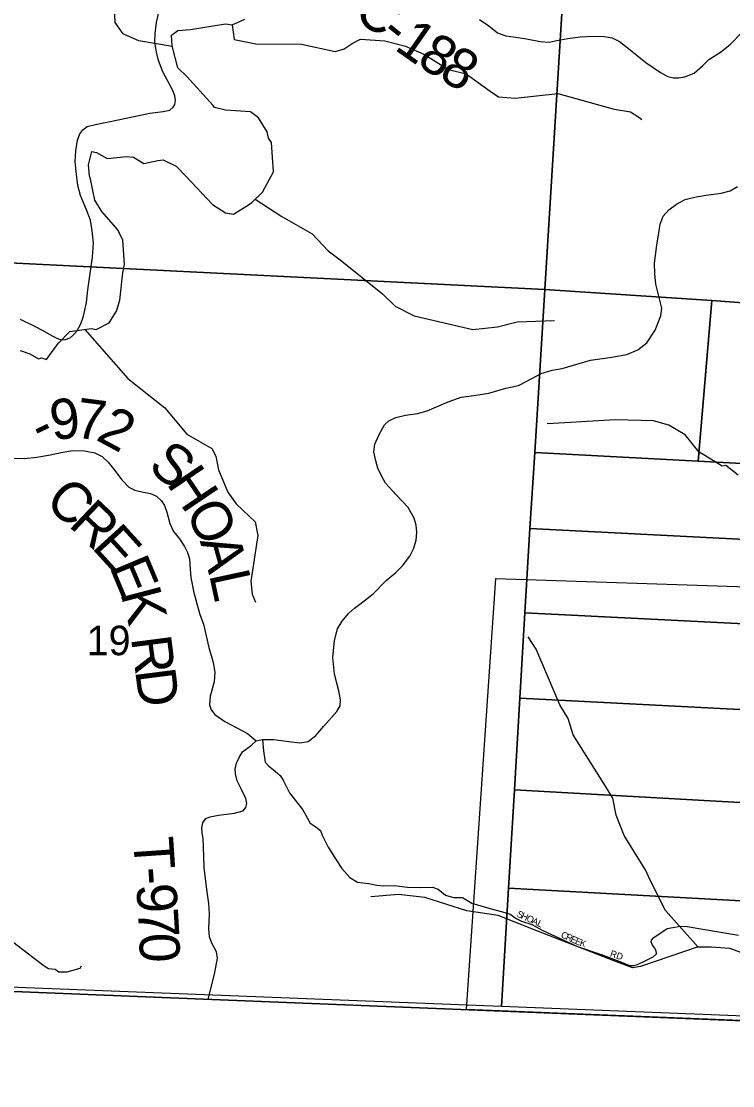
# Model space of a CAD drawing. Extents: x 1878108 to 2183446, y 146837 to 508383.
# Drawn here: x 2020751 to 2026077, y 211957 to 219923 of the extents above; entities that cross this region are included whole.
import ezdxf

# ---------------------------------------------------------------- set-up
doc = ezdxf.new("R2010")
doc.units = 0
for name, color, linetype in [('GM_X_Adjacent_County', 7, 'Continuous'), ('GM_X_City_Street', 7, 'Continuous'), ('GM_X_City_Street_Text', 7, 'Continuous'), ('GM_X_Corporation', 7, 'Continuous'), ('GM_X_County', 7, 'Continuous'), ('GM_X_County_Road', 7, 'Continuous'), ('GM_X_County_Road_Text', 7, 'Continuous'), ('GM_X_Minor_River', 7, 'Continuous'), ('GM_X_Section', 7, 'Continuous'), ('GM_X_Section_Text', 7, 'Continuous'), ('GM_X_State_Route', 7, 'Continuous'), ('GM_X_Township', 7, 'Continuous'), ('GM_X_Township_Road', 7, 'Continuous'), ('GM_X_Township_Road_Text', 7, 'Continuous')]:
    doc.layers.add(name, color=color, linetype=linetype)

msp = doc.modelspace()

# ---------------------------------------------------------------- linework, layer by layer
at = {"layer": 'GM_X_Adjacent_County'}
msp.add_lwpolyline([(2015261, 212881.8), (2022113.9, 212605.8), (2026591.7, 212426.1), (2027533.2, 212388.3), (2029250.5, 212319.3), (2029040.8, 212132.5), (2028799.4, 211843.3)], dxfattribs=at)
at = {"layer": 'GM_X_City_Street'}
for points in [[(2024307, 213270.5), (2024353.4, 213257.6), (2024411, 213241.3), (2024455.3, 213207.7), (2024496.2, 213187.7), (2024572.8, 213162.3), (2024654.3, 213119), (2024914.1, 212999.4), (2025099.7, 212936.1), (2025244.1, 212881.1), (2025304.5, 212857.8), (2025334.8, 212856.4), (2025365, 212864.6), (2025426.9, 212894.9), (2025480.5, 212921), (2025505.3, 212944.4), (2025505.2, 212944.7)], [(2025505.2, 212944.7), (2025502.5, 212967.7), (2025491.5, 212988.4), (2025475, 213013.1), (2025466.1, 213035), (2025468.1, 213046.1), (2025487.4, 213065.3), (2025586.4, 213134.1), (2025627.6, 213140.9), (2025685.3, 213150.6), (2025736.2, 213149.2), (2025868.2, 213125.8), (2026119.8, 213083.2)]]:
    msp.add_lwpolyline(points, dxfattribs=at)
at = {"layer": 'GM_X_Corporation'}
msp.add_lwpolyline([(2033634.6, 216707.2), (2033575.5, 216667.7), (2033411, 216552.1), (2033255.2, 216452.4), (2033236.7, 216440.6), (2032404.5, 215614.7), (2031983.4, 215029.4), (2031660.6, 214692.6), (2031514.2, 214359.8), (2030990.8, 213776.4), (2029855.9, 212824), (2029250.5, 212319.3), (2024083.2, 212526.8), (2024303.7, 215753.3), (2026262.5, 215688.9), (2027579.3, 217381.1), (2027898.8, 217364.9), (2028208.8, 216898.6), (2028815.3, 217286.6), (2034056.7, 216975.8)], dxfattribs=at)
at = {"layer": 'GM_X_County'}
msp.add_lwpolyline([(2033978.7, 216935.7), (2033236.7, 216440.6), (2032404.5, 215614.7), (2031983.4, 215029.4), (2031660.6, 214692.6), (2031514.2, 214359.8), (2030990.8, 213776.4), (2029855.9, 212824), (2029250.5, 212319.3), (2027533.2, 212388.3), (2026591.7, 212426.1), (2022113.9, 212605.8), (2015261, 212881.8)], dxfattribs=at)
at = {"layer": 'GM_X_County_Road'}
msp.add_lwpolyline([(2024180.6, 219935.5), (2024250.1, 219887.8), (2024316.9, 219837.3), (2024378.2, 219814.2), (2024453.1, 219803.3), (2024533.5, 219792.4), (2024635.7, 219770.6), (2024702.5, 219766.5), (2024761.1, 219778.7), (2024842.9, 219795.1), (2024935.5, 219806), (2025043.2, 219811.5), (2025114, 219808.7), (2025174, 219797.8), (2025229.9, 219770.6), (2025296.6, 219718.8), (2025426.1, 219613.9), (2025536.5, 219538.9), (2025591, 219510.3), (2025633.2, 219499.4), (2025674.1, 219499.4), (2025719.1, 219507.6), (2025787.2, 219533.5), (2025851.2, 219589.3), (2025896.9, 219637.6), (2025984.8, 219691.5), (2026058.4, 219748.8), (2026149.7, 219842.8)], dxfattribs=at)
at = {"layer": 'GM_X_Minor_River'}
for points in [[(2021880.9, 219735.2), (2021630.3, 219776.7), (2021546.4, 219814.6), (2021514.5, 219828.6), (2021452.5, 219914.7), (2021448.4, 220035.1), (2021440.1, 220344.1), (2021446.1, 220410.3), (2021340.1, 220570.6), (2021208.2, 220748.8), (2021154.3, 220790.8), (2021100.4, 220864.9), (2020934.6, 220986.9), (2020896.7, 221004.9), (2020828.8, 221022.7), (2020743, 220992.4)], [(2022639.6, 218796.2), (2022624.9, 219014.8), (2022600.9, 219048.8), (2022590.9, 219094.9), (2022527, 219201.1), (2022467, 219245.1), (2022279.4, 219256.7), (2022197.6, 219276.5), (2022187.6, 219292.5), (2021989.8, 219508.7), (2021923.9, 219574.8), (2021879.8, 219739.2), (2021875.7, 219819.5), (2021921.6, 219853.7), (2022017.4, 219860), (2022280.8, 219902.8), (2022330.7, 219896.9), (2022424.5, 219939.3)], [(2022330.7, 219896.9), (2022345.6, 219785.3), (2022507.9, 219753.6), (2022848.3, 219752.4), (2023100.8, 219696.8), (2023168.8, 219717), (2023226.8, 219757.2), (2023290.8, 219789.5), (2023473, 219775.8), (2023627.3, 219736), (2023765.6, 219676.2), (2023950.1, 219562.2), (2024080.4, 219528.4), (2024260.9, 219400.4), (2024323.1, 219358.4), (2024449.3, 219348.6), (2024767.6, 219381.4), (2025188.4, 219266), (2025312.6, 219246.2), (2025372.8, 219206.2), (2025396.8, 219188.2)], [(2021524, 218102.8), (2021509.9, 218285.4), (2021473.9, 218361.6), (2021354, 218499.7), (2021302.1, 218583.9), (2021266, 218754.4), (2021262, 218764.4), (2021253.9, 218848.6), (2021279.8, 218949), (2021313.7, 218941.1), (2021393.6, 218895.2), (2021537.3, 218911.6), (2021591.2, 218905.7), (2021667, 218857.7), (2021772.8, 218882.1), (2021812.7, 218886.2), (2021910.6, 218838.3), (2021984.5, 218760.2), (2022182.3, 218552), (2022280.1, 218488.1), (2022340, 218480.2), (2022451.7, 218548.8), (2022475.6, 218566.9), (2022555.4, 218643.3), (2022639.6, 218796.2)], [(2022502, 218592.1), (2022701.9, 218463), (2022927.4, 218331.6), (2023047.3, 218205.5), (2023137, 218136.5), (2023454.7, 217883.8), (2023549.6, 217790.6), (2023691.1, 217718), (2024131.1, 217615.8), (2024315.3, 217636), (2024462.1, 217673.5), (2024741.8, 217684.7)], [(2020742.2, 217458.7), (2020814.1, 217434.8), (2020880, 217396.8), (2020902, 217404.9), (2020939.9, 217391), (2021019.6, 217501.5), (2021031.6, 217517.6), (2021115.3, 217600.1), (2021273, 217622.6), (2021310.9, 217616.7), (2021408.7, 217667.1), (2021462.5, 217753.5), (2021488.4, 217835.9), (2021512.1, 218040.6), (2021524, 218102.8)], [(2021226.3, 217615.9), (2021549.5, 217250.5), (2021826.3, 217031.2), (2021989.9, 216833.5), (2022178.2, 216725.3), (2022208.4, 216668.2), (2022227.3, 216565.4), (2022296.1, 216398.8), (2022359.3, 216312.6), (2022502.8, 216175.7), (2022521.7, 216074.9), (2022469.4, 215731.7), (2022478.5, 215635.2), (2022504.6, 215576.2)], [(2026118, 216527.3), (2026024.2, 216597.3), (2025998.2, 216593.2), (2025868.4, 216673.2), (2025826.5, 216699.2), (2025720.6, 216827.3), (2025598.8, 216901.3), (2025483, 216933.1), (2025197.6, 216940.4), (2024820.4, 216917.4), (2024688.6, 216911)], [(2026263.5, 212908.5), (2026056.3, 212983.3), (2025914.9, 212993.8), (2025819.1, 212994.8), (2025574, 213269.3), (2025455.2, 213499.6), (2025427.4, 213568.7), (2025263.7, 213830.5), (2025204.4, 213982.8), (2025180.3, 214109.9), (2025123.2, 214199.9), (2024881.3, 214582.6), (2024845.2, 214706), (2024782.4, 214808.3), (2024605.4, 215224.9), (2024544.3, 215315.1)], [(2025818.7, 212995.2), (2025385.6, 212848.1), (2025327.5, 212839.9), (2025195.3, 212890.3), (2024611.4, 213115.3), (2024321.5, 213230.8), (2024087.1, 213266.3), (2023772.7, 213364.5), (2023575.9, 213388.8), (2023367.8, 213371.3)], [(2020688.5, 213033.5), (2020922.2, 212853.4), (2020954.2, 212833.4), (2021004.1, 212829.5), (2021032.1, 212809.5), (2021093.9, 212809.7), (2021191.7, 212838), (2021201.7, 212854.1)]]:
    msp.add_lwpolyline(points, dxfattribs=at)
at = {"layer": 'GM_X_Section'}
for points in [[(2024807.3, 220145.5), (2024671.4, 217914.5), (2019257.3, 218185), (2019378.2, 220437.4)], [(2030311.1, 219877.5), (2030162.3, 217516), (2025919.4, 217832.3), (2024671.4, 217914.5), (2024807.3, 220145.5)], [(2019257.3, 218185), (2024671.4, 217914.5), (2024595, 216696.7), (2024559.1, 216127.5), (2024520.1, 215496.3), (2024482, 214858.5), (2024442.2, 214172), (2024398.7, 213435.4), (2024344.6, 212550.4), (2018942.7, 212761.9)], [(2025919.4, 217832.3), (2025818.9, 216631.6), (2024595, 216696.7), (2024671.4, 217914.5)], [(2030162.3, 217516), (2030073.4, 216404.9), (2025818.9, 216631.6), (2025919.4, 217832.3)], [(2024595, 216696.7), (2025818.9, 216631.6), (2030073.4, 216404.9), (2030036.5, 215847.7), (2024559.1, 216127.5)], [(2030036.5, 215847.7), (2029994.9, 215220.7), (2024520.1, 215496.3), (2024559.1, 216127.5)], [(2024520.1, 215496.3), (2029994.9, 215220.7), (2029952.1, 214575.1), (2024482, 214858.5)], [(2029952.1, 214575.1), (2029905.1, 213865.1), (2024442.2, 214172), (2024482, 214858.5)], [(2024442.2, 214172), (2029905.1, 213865.1), (2029856.8, 213137.4), (2024398.7, 213435.4)], [(2029856.8, 213137.4), (2029843.3, 212932.9), (2029807.4, 212906), (2029583.8, 212725.5), (2029438, 212601.2), (2029364.1, 212535), (2029284.2, 212460.8), (2029200.4, 212378.6), (2029178.4, 212356.8), (2024344.6, 212550.4), (2024398.7, 213435.4)]]:
    msp.add_lwpolyline(points, close=True, dxfattribs=at)
at = {"layer": 'GM_X_State_Route'}
msp.add_lwpolyline([(2020743.4, 217692.8), (2020845.3, 217643.8), (2020916.9, 217606.1), (2020981, 217568.4), (2021021.2, 217549.5), (2021052.7, 217539.5), (2021082.8, 217540.7), (2021115.5, 217554.6), (2021140.6, 217575.9), (2021165.8, 217603.6), (2021196, 217658.9), (2021216.1, 217716.7), (2021238.7, 217817.3), (2021250, 217912.8), (2021282.7, 218156.7), (2021290.2, 218263.5), (2021281.4, 218356.5), (2021270.1, 218433.2), (2021239.9, 218511.1), (2021194.7, 218618), (2021173.3, 218694.6), (2021160.8, 218797.7), (2021154.5, 218874.4), (2021158.2, 218952.3), (2021172.1, 219034), (2021189.7, 219080.5), (2021211, 219110.7), (2021243.7, 219134.6), (2021306.6, 219149.6), (2021487.6, 219188.6), (2021712.6, 219233.9), (2021813.1, 219247.7), (2021862.1, 219257.7), (2021887.3, 219279.1), (2021901.1, 219299.2), (2021906.1, 219330.6), (2021901.1, 219364.6), (2021882.2, 219408.6), (2021809.3, 219545.6), (2021777.9, 219628.5), (2021764.1, 219692.6), (2021751.5, 219765.6), (2021752.8, 219832.2), (2021762.8, 219912.6), (2021784.2, 220003.1)], dxfattribs=at)
at = {"layer": 'GM_X_Township'}
msp.add_lwpolyline([(2036350.9, 228418.6), (2036235.2, 226945.6), (2036019.5, 223625.4), (2035667.3, 218203.8), (2035630.6, 217638.7), (2035562.8, 217641.2), (2034879, 217398.7), (2033978.7, 216935.7), (2033236.7, 216440.6), (2032404.5, 215614.7), (2031983.4, 215029.4), (2031660.6, 214692.6), (2031514.2, 214359.8), (2030990.8, 213776.4), (2029855.9, 212824), (2029250.5, 212319.3), (2027533.2, 212388.3), (2026591.7, 212426.1), (2022113.9, 212605.8), (2015261, 212881.8)], dxfattribs=at)
at = {"layer": 'GM_X_Township_Road'}
for points in [[(2022149.5, 212603.4), (2022200.4, 212805.5), (2022219.6, 212912.7), (2022212.7, 212959.5), (2022177, 213022.7), (2022159.1, 213072.2), (2022155, 213132.7), (2022160.5, 213239.9), (2022155, 213319.7), (2022139.9, 213425.5), (2022119.3, 213590.5), (2022116.5, 213677.1), (2022112.4, 213803.6), (2022105.5, 213851.7), (2022102.8, 213886.1), (2022109.6, 213923.2), (2022133, 213956.2), (2022164.6, 213968.5), (2022227.9, 213980.9), (2022347.5, 213997.4), (2022412.1, 214013.9), (2022431.3, 214038.7), (2022438.2, 214068.9), (2022432.7, 214107.4), (2022399.7, 214174.8), (2022368.1, 214239.4), (2022354.3, 214291.6), (2022353, 214327.4), (2022362.6, 214370), (2022384.6, 214418.1), (2022408, 214455.2), (2022473.9, 214504.7), (2022509.7, 214539.1), (2022556.4, 214547.3), (2022638.9, 214547.3), (2022754.4, 214532.2), (2022836.9, 214523.9), (2022898.7, 214533.6), (2022955.1, 214577.6), (2023015.6, 214649), (2023113.2, 214757.7), (2023137.9, 214800.3), (2023140.7, 214844.3), (2023128.3, 214913), (2023096.7, 215038.1), (2023083, 215160.5), (2023094.5, 215288.7), (2023119.1, 215377.3), (2023151.8, 215433.2), (2023200.8, 215490.4), (2023244.4, 215531.3), (2023296.2, 215569.4), (2023386.2, 215637.6), (2023481.5, 215737), (2023555.1, 215798.4), (2023605.5, 215847.4), (2023658.7, 215921), (2023688.7, 215981), (2023706.4, 216040.9), (2023713.2, 216098.1), (2023706.4, 216151.3), (2023691.4, 216204.4), (2023647.8, 216284.8), (2023557.8, 216378.9), (2023477.5, 216467.4), (2023446.9, 216520.8), (2023418.9, 216577.8), (2023403.9, 216632.3), (2023390.2, 216701.8), (2023398.4, 216757.7), (2023429.8, 216831.3), (2023470.6, 216903.5), (2023502, 216932.1), (2023553.8, 216958), (2023627.3, 216975.7), (2023715.9, 216988), (2023788.1, 217008.4), (2023947.6, 217075.2), (2024044.3, 217109.3), (2024139.7, 217122.9), (2024250.1, 217139.2), (2024378.2, 217176), (2024472.2, 217197.8), (2024536.3, 217229.2), (2024642.5, 217287.8), (2024724.3, 217312.3), (2024800.6, 217324.6), (2025011.8, 217387.2), (2025172.6, 217409), (2025283, 217429.5), (2025367.5, 217463.5), (2025434.3, 217515.3), (2025495.6, 217610.7), (2025539.2, 217718.4), (2025546, 217777), (2025526.9, 217854.6), (2025501, 217955.5), (2025492.9, 218033.2), (2025490.1, 218112.2), (2025509.2, 218248.5), (2025524.2, 218339.8), (2025533.7, 218403.8), (2025555.5, 218463.8), (2025599.1, 218512.8), (2025655, 218555.1), (2025720.4, 218589.1), (2025803.6, 218609.6), (2025878.5, 218620.5), (2025990.2, 218635.5), (2026058.4, 218654.5), (2026111.5, 218687.2)], [(2020678.8, 216653), (2020775.1, 216651.8), (2020866.8, 216661.6), (2020953.4, 216676.4), (2021062.4, 216699.4), (2021135.3, 216710.5), (2021224.4, 216708.1), (2021301.9, 216692.9), (2021355.9, 216665.9), (2021400.4, 216623.6), (2021440.3, 216573.2), (2021503.7, 216492.2), (2021555.3, 216437.1), (2021599.9, 216413.6), (2021652.7, 216400.7), (2021717.3, 216387.8), (2021764.2, 216367.8), (2021800.6, 216335), (2021821.7, 216298.6), (2021840.5, 216248.2), (2021862.8, 216163.7), (2021890.9, 216103.8), (2021934.3, 216048.7), (2021973, 215991.2), (2021995.3, 215946.6), (2022009.4, 215899.7), (2022015.3, 215823.4), (2022021.2, 215761.2), (2022029.4, 215710.8), (2022041.1, 215659.1), (2022068.1, 215555.9), (2022088, 215484.3), (2022113.9, 215410.4), (2022134.4, 215324), (2022153.6, 215236.1), (2022186.6, 215123.3), (2022200.4, 215051.8), (2022194.9, 214980.4), (2022164.6, 214873.1), (2022159.1, 214808.5), (2022171.5, 214770), (2022200.4, 214735.7), (2022274.6, 214683.4), (2022445.1, 214594.1), (2022509.7, 214539.1)], [(2022556.4, 214547.3), (2022563.3, 214462.1), (2022577, 214379.6), (2022603.2, 214349.4), (2022637.5, 214323.2), (2022688.4, 214277.9), (2022711.8, 214243.5), (2022758.5, 214148.6), (2022810.8, 214081.3), (2022857.5, 214022.2), (2022912.5, 213921.8), (2022956.5, 213894.3), (2022990.8, 213866.8), (2023003.2, 213832.4), (2023048.6, 213741.7), (2023109.1, 213646.9), (2023151.7, 213582.2), (2023210.8, 213514.9), (2023268.5, 213479.1), (2023352.4, 213470.9), (2023411.5, 213457.1), (2023462.4, 213452.4), (2023543.5, 213454.4), (2023641.1, 213443.4), (2023738.7, 213439.3), (2023829.4, 213443.4), (2023872.1, 213428.3), (2023925.7, 213384.3), (2023986.2, 213365), (2024053.5, 213366.4), (2024123.6, 213322.4), (2024233.6, 213290.8), (2024307, 213270.5)]]:
    msp.add_lwpolyline(points, dxfattribs=at)

# ---------------------------------------------------------------- texts
at = {"layer": 'GM_X_City_Street_Text'}
for s, rotation, p in [('S', 336.00145, (2024455.8, 213224.3)), ('H', 336.00644, (2024488, 213210)), ('O', 335.80116, (2024528.1, 213192.2)), ('A', 334.13871, (2024567.9, 213174.3)), ('L', 333.47161, (2024607.4, 213155.2)), ('C', 335.05354, (2024786, 213070.3)), ('R', 335.0684, (2024821.9, 213053.6)), ('E', 335.05984, (2024857.8, 213036.9)), ('E', 337.16673, (2024891.6, 213021.2)), ('K', 341.6357, (2024928, 213006)), ('RD', 341.56505, (2025154.6, 212925.5))]:
    msp.add_text(s, height=50, rotation=rotation, dxfattribs=at).set_placement(p)
at = {"layer": 'GM_X_County_Road_Text'}
for s, rotation, p in [('C', 318.85704, (2023225.2, 219977.1)), ('-', 321.38113, (2023421.8, 219805.8)), ('1', 325.10549, (2023535.1, 219716.1)), ('8', 328.12752, (2023701.1, 219600.9)), ('8', 329.48826, (2023864.7, 219499.3))]:
    msp.add_text(s, height=300, rotation=rotation, dxfattribs=at).set_placement(p)
at = {"layer": 'GM_X_Section_Text'}
msp.add_text('19', height=221, rotation=0.00001, dxfattribs=at).set_placement((2021240, 215178.5))
at = {"layer": 'GM_X_Township_Road_Text'}
for s, rotation, p in [('9', 7.21939, (2020984, 216786)), ('7', 352.65642, (2021145.7, 216809.1)), ('2', 331.78578, (2021300.2, 216794.4)), ('-', 25.1589, (2020897.2, 216741)), ('S', 322.48486, (2021689.3, 216570.5)), ('H', 304.01136, (2021832.4, 216465.8)), ('C', 317.65451, (2020915.7, 216314.9)), ('R', 316.55808, (2021096.7, 216150)), ('O', 296.36956, (2021974.7, 216256.1)), ('E', 312.28378, (2021271.5, 215984.8)), ('A', 285.44953, (2022086.6, 216033.7)), ('E', 292.72141, (2021408, 215841.5)), ('L', 282.22527, (2022155.9, 215783.6)), ('K', 284.68785, (2021491.1, 215645)), ('R', 277.35788, (2021571.3, 215308.5)), ('D', 277.29423, (2021602.8, 215064.2)), ('T', 273.89433, (2021587.3, 213809.5)), ('-', 273.87457, (2021602.5, 213585.7)), ('9', 273.72875, (2021610.9, 213463)), ('7', 273.31681, (2021622.8, 213279.1)), ('0', 271.69678, (2021633.4, 213096.9))]:
    msp.add_text(s, height=300, rotation=rotation, dxfattribs=at).set_placement(p)

doc.saveas('drawing.dxf')
